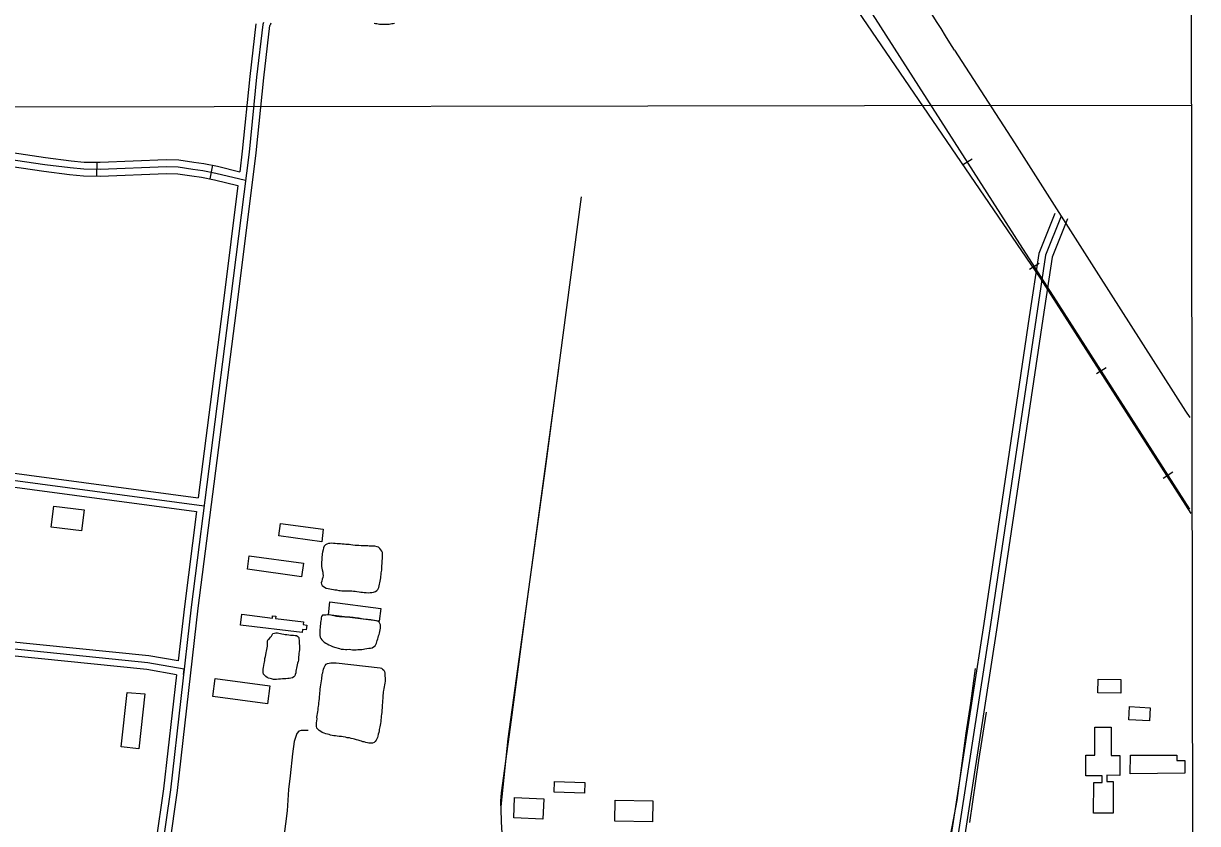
# Model space of a CAD drawing. Extents: x 3297735 to 3335592, y 670436 to 695807.
# Drawn here: x 3330846 to 3333401, y 683373 to 685115 of the extents above; entities that cross this region are included whole.
import ezdxf

# ---------------------------------------------------------------- set-up
doc = ezdxf.new("R2010")
doc.units = 0
for name, color, linetype in [('V-BLDG-OTLN', 7, 'Continuous'), ('V-GRID-FRAM', 7, 'Continuous'), ('V-GRID-MAJR', 7, 'Continuous'), ('V-RAIL-TRAK', 7, 'Continuous'), ('V-ROAD-CNTR', 7, 'Continuous'), ('V-TOPO-SHOR', 7, 'Continuous')]:
    doc.layers.add(name, color=color, linetype=linetype)

msp = doc.modelspace()

# ---------------------------------------------------------------- linework, layer by layer
at = {"layer": 'V-BLDG-OTLN'}
for points in [[(3330911.9, 684063.5), (3330978.1, 684055.4), (3330972.5, 684009.7), (3330906.3, 684017.8)], [(3331498.7, 684013.5), (3331495.1, 683986.3), (3331401.9, 683998.8), (3331405.5, 684025.9)], [(3331451.3, 683909.7), (3331333.3, 683926.3), (3331337.5, 683955.8), (3331455.5, 683939.2)], [(3331623.6, 683841.1), (3331619.9, 683812.9), (3331509.6, 683827.3), (3331513.2, 683855.4)], [(3331452.6, 683788.3), (3331318.3, 683804.7), (3331321.2, 683828.2), (3331387.8, 683820), (3331388.4, 683824.9), (3331395.3, 683824), (3331394.7, 683819.1), (3331455.4, 683811.6), (3331454.6, 683805.8), (3331462.7, 683804.8), (3331461.4, 683794.4), (3331453.4, 683795.3)], [(3331263.3, 683688), (3331382.5, 683672.3), (3331377.3, 683633.2), (3331258.2, 683648.9)], [(3333185.2, 683686.9), (3333234.9, 683686.1), (3333234.5, 683656.3), (3333184.8, 683657.1)], [(3331110.2, 683655.2), (3331097.2, 683535.3), (3331058.6, 683539.5), (3331071.5, 683658)], [(3333253.5, 683627), (3333298.7, 683624.7), (3333297.2, 683595.9), (3333252, 683598.2)], [(3333213.5, 683582.7), (3333213.2, 683520.7), (3333232.7, 683520.6), (3333232.5, 683477.3), (3333204.2, 683477.5), (3333204.1, 683463.7), (3333217.7, 683463.7), (3333217.5, 683394.8), (3333175.4, 683394.9), (3333175.6, 683462.1), (3333193.7, 683462), (3333193.7, 683476.3), (3333158.1, 683476.4), (3333158.3, 683521.5), (3333178.1, 683521.5), (3333178.3, 683582.4)], [(3333255.7, 683521.2), (3333356.2, 683521.6), (3333356.2, 683509.8), (3333373.8, 683510.1), (3333374.2, 683482.4), (3333254.5, 683480.8)], [(3332001.9, 683464), (3332067.9, 683462), (3332067.1, 683438.8), (3332001.2, 683440.9)], [(3331914.9, 683429.5), (3331978.9, 683426.4), (3331976.8, 683381.8), (3331913.4, 683384.9)], [(3332134, 683423.2), (3332216, 683421.9), (3332215.2, 683376.4), (3332133.2, 683377.8)]]:
    msp.add_lwpolyline(points, close=True, dxfattribs=at)
at = {"layer": 'V-GRID-FRAM'}
msp.add_lwpolyline([(3301851.4, 693996.5), (3333375, 694028.6), (3333401.5, 675844.1), (3301862, 675812)], close=True, dxfattribs=at)
at = {"layer": 'V-GRID-MAJR'}
msp.add_lwpolyline([(3333388.2, 684936.3), (3332676.5, 684935.3), (3330154.9, 684931.8), (3328463.2, 684929.5), (3325367.2, 684925.5), (3322941.6, 684922.6), (3320771, 684920.2), (3318377.2, 684917.6), (3316653.7, 684915.8), (3314259.8, 684913.6), (3312823.6, 684912.3), (3310589.3, 684910.3), (3308642.2, 684908.8), (3305993.2, 684906.9), (3303248.2, 684905), (3301856.7, 684904.2)], dxfattribs=at)
at = {"layer": 'V-RAIL-TRAK'}
for p, q in [((3332142.4, 685904.4), (3333058.7, 684560)), ((3333058.7, 684560), (3333387.2, 684047.4))]:
    msp.add_line(p, q, dxfattribs=at)
at = {"layer": 'V-ROAD-CNTR'}
for p, q in [((3331005.6, 684812.6), (3331005.3, 684782.6)), ((3331257.2, 684805.9), (3331251.6, 684776.4))]:
    msp.add_line(p, q, dxfattribs=at)
for points in [[(3333384.8, 684057.4), (3333088.3, 684521.1), (3333014.5, 684635.1), (3332682.5, 685154.2), (3332443.3, 685529.1), (3332170.2, 685953.8), (3332083, 686095.9), (3331853.7, 686451.2), (3331718.4, 686661.6), (3331631.3, 686796.4), (3331288.4, 687336.6), (3331003.1, 687776.2), (3330923.2, 687886.9)], [(3331367, 685112.3), (3331353.6, 684997.8), (3331337.2, 684834.7), (3331296.8, 684514.5), (3331211.1, 683843.5), (3331165.7, 683446.2), (3331113.1, 683078.5)], [(3331381.9, 685110.5), (3331368.5, 684996.2), (3331352.1, 684833), (3331311.7, 684512.6), (3331225.9, 683841.7), (3331180.5, 683444.3), (3331128, 683076.4)], [(3331352.1, 685114), (3331338.7, 684999.4), (3331322.2, 684836.4), (3331316.7, 684792)], [(3331368.7, 685116.9), (3331367.8, 685114.5), (3331367, 685112.3)], [(3331384.3, 685115.1), (3331383.4, 685113.3), (3331382.7, 685111.4), (3331381.9, 685109.4), (3331381.2, 685107.4)], [(3331653.4, 685114.9), (3331650.5, 685114.3), (3331647.6, 685113.7), (3331644.7, 685113.2), (3331641.8, 685112.8), (3331638.8, 685112.6), (3331635.9, 685112.4), (3331632.9, 685112.3), (3331630, 685112.3), (3331627, 685112.4), (3331624.1, 685112.6), (3331621.1, 685112.9), (3331618.2, 685113.3), (3331615.3, 685113.7), (3331612.4, 685114.3), (3331609.5, 685115)], [(3332872.2, 685056.8), (3333003, 684854.5), (3333186.2, 684567.1), (3333375.6, 684270.7), (3333384.5, 684256.4)], [(3330769.1, 684826), (3330892.2, 684807.9), (3330947.8, 684801), (3330977.7, 684797.9), (3331012.9, 684797.6), (3331157, 684803.3), (3331183.1, 684802.6), (3331214.9, 684797.6), (3331236.1, 684794.7), (3331265, 684789.1), (3331329.4, 684773.4)], [(3330771.9, 684840.8), (3330894.2, 684822.8), (3330949.5, 684815.9)], [(3330766.2, 684811.3), (3330890.1, 684793.1), (3330946.1, 684786)], [(3330949.5, 684815.9), (3330978.5, 684812.8), (3331012.7, 684812.6), (3331156.9, 684818.3), (3331184.5, 684817.6), (3331217.1, 684812.5), (3331238.6, 684809.5), (3331268.2, 684803.8), (3331316.7, 684792)], [(3332889.9, 684806.8), (3332910.9, 684820.3)], [(3330946.1, 684786), (3330976.9, 684782.9), (3331013.2, 684782.6), (3331157.1, 684788.3), (3331181.7, 684787.6), (3331212.7, 684782.8), (3331233.7, 684779.9), (3331261.8, 684774.4), (3331312.9, 684762)], [(3331312.9, 684762), (3331282, 684516.4), (3331226.4, 684081.5)], [(3332059.8, 684737.3), (3331981.2, 684145.3), (3331900.4, 683557), (3331885.1, 683409.5)], [(3333104.5, 684695.2), (3333070.6, 684609.9), (3333050.1, 684473.7), (3332950.8, 683806.1), (3332844.8, 683120.2), (3332748.3, 682489.1), (3332626.6, 681696.2), (3332496.1, 680830.9), (3332268.7, 679332.8), (3332104.2, 678263.5), (3331965.7, 677358.7)], [(3333090.6, 684700.8), (3333056, 684613.8), (3333035.3, 684475.9), (3332936, 683808.4), (3332859.9, 683316.1)], [(3333118.5, 684689.7), (3333085.1, 684605.9), (3333065, 684471.4), (3332965.7, 683803.9), (3332859.6, 683117.9), (3332763.1, 682486.8), (3332641.4, 681693.9), (3332510.9, 680828.6), (3332348.5, 679758.6)], [(3333035.7, 684579.4), (3333056.7, 684593)], [(3330253.9, 684405.8), (3330274.8, 684277.1), (3330296.1, 684240.2), (3330317.8, 684202.5), (3330341.1, 684182.2), (3330359.1, 684170.9), (3330414.4, 684160.2), (3331222.6, 684051.8)], [(3330268.7, 684408.2), (3330289.1, 684282.2), (3330309.1, 684247.7), (3330329.6, 684212.1), (3330350, 684194.3), (3330364.7, 684185.1), (3330416.8, 684175), (3331239.3, 684064.7)], [(3330283.5, 684410.6), (3330303.5, 684287.3), (3330322.1, 684255.2), (3330341.3, 684221.8), (3330359, 684206.3), (3330370.3, 684199.3), (3330419.2, 684189.8), (3331226.4, 684081.5)], [(3332026.5, 683311.1), (3331906.4, 683314.7), (3331900.2, 683316.2), (3331897.5, 683317.6), (3331894.1, 683321.1), (3331891.4, 683327.4), (3331887.1, 683360.5), (3331885.7, 683399.8), (3331884.7, 683421.1), (3331886.3, 683439.7), (3331908.2, 683598.5), (3331938.7, 683829.4), (3332011.3, 684363.4)], [(3333181.4, 684352.3), (3333202.5, 684365.7)], [(3331182.6, 683726.5), (3331118.7, 683737.6), (3330643.6, 683785.9), (3330593.9, 683789.2), (3330562.6, 683792), (3330537.4, 683792.3), (3330519.2, 683791.1), (3330498.7, 683790.2), (3330483.8, 683792.6), (3330466, 683796.3), (3330450.8, 683799.9), (3330436.1, 683812.1), (3330359.2, 683891.8), (3329953.3, 684262.1), (3329937.2, 684273.4), (3329915.1, 684277.1), (3329899.7, 684278.8), (3329886, 684277), (3329870.4, 684272.8), (3329856.8, 684265.6), (3329838.2, 684253.3), (3329824.3, 684236.4), (3329741, 684061.1)], [(3331194.3, 683697.1), (3331195.7, 683709), (3331116.7, 683722.7), (3330642.3, 683771), (3330592.8, 683774.3), (3330561.8, 683777), (3330537.8, 683777.3), (3330520, 683776.2), (3330497.8, 683775.2), (3330481.1, 683777.8), (3330462.8, 683781.7), (3330443.9, 683786.1), (3330425.9, 683801.1), (3330348.8, 683881), (3329943.9, 684250.3), (3329931.4, 684259.1), (3329913, 684262.2), (3329899.8, 684263.7), (3329888.9, 684262.2), (3329875.9, 684258.7), (3329864.5, 684252.7), (3329848.4, 684242), (3329837, 684228.3), (3329747.8, 684040.6)], [(3331179.2, 683696.6), (3331114.7, 683707.9), (3330641.1, 683756), (3330591.6, 683759.3), (3330561, 683762), (3330538.2, 683762.3), (3330520.8, 683761.2), (3330497, 683760.1), (3330478.3, 683763), (3330459.5, 683767), (3330437.1, 683772.3), (3330415.7, 683790.1), (3330338.3, 683870.3), (3329934.5, 684238.6), (3329925.5, 684244.9), (3329910.9, 684247.3), (3329900, 684248.6), (3329891.9, 684247.5), (3329881.5, 684244.7), (3329872.1, 684239.7), (3329858.5, 684230.8), (3329849.8, 684220.2), (3329766.3, 684044.6)], [(3333326.9, 684124.8), (3333347.9, 684138.3)], [(3331222.6, 684051.8), (3331196.2, 683845.3), (3331182.6, 683726.5)], [(3331179.2, 683696.6), (3331150.8, 683448.1), (3331134.2, 683332.1)]]:
    msp.add_lwpolyline(points, dxfattribs=at)
msp.add_arc((3330026.6, 683322.5), 3332.5, 31.3611, 36.3953, dxfattribs=at)
at = {"layer": 'V-TOPO-SHOR'}
for points in [[(3331504.7, 683885.1), (3331509.2, 683884.1), (3331516.7, 683882.7), (3331520.8, 683882), (3331524, 683881.5), (3331527.3, 683881.2), (3331532.3, 683880.3), (3331535.4, 683879.9), (3331538.9, 683879.4), (3331543.3, 683879.4), (3331547.3, 683879.3), (3331550.3, 683879.2), (3331555.4, 683879.2), (3331561, 683878.9), (3331564.6, 683878.6), (3331567.8, 683878.3), (3331571.6, 683877.8), (3331576.8, 683877.1), (3331580.1, 683876.5), (3331583.8, 683876.1), (3331587.9, 683875.6), (3331592.1, 683875.3), (3331596.1, 683875.2), (3331600.7, 683875.3), (3331604, 683875.5), (3331607.6, 683876.3), (3331612, 683878), (3331615.2, 683880.1), (3331617.3, 683882.4), (3331619.2, 683886.8), (3331620.2, 683890.1), (3331620.9, 683893.8), (3331621.7, 683896.7), (3331622.2, 683900.2), (3331622.9, 683904.1), (3331623.8, 683907.7), (3331624.2, 683910.9), (3331624.5, 683914.4), (3331624.9, 683918.2), (3331625.3, 683921.2), (3331625.8, 683924.3), (3331625.8, 683927.3), (3331626.3, 683931.3), (3331626.3, 683934.5), (3331626.6, 683938.3), (3331626.7, 683942), (3331626.9, 683945.2), (3331627.2, 683949), (3331627.6, 683954.8), (3331627.6, 683958.6), (3331627.2, 683962.7), (3331626, 683965.7), (3331623.6, 683968.8), (3331621.7, 683971.2), (3331618.9, 683974.2), (3331615.7, 683975.3), (3331611.1, 683976.2), (3331607.5, 683976.2), (3331603.1, 683976.6), (3331598.6, 683976.8), (3331595.3, 683977), (3331590.4, 683977.2), (3331585.4, 683977.1), (3331581, 683977.2), (3331576, 683977.7), (3331572.4, 683978), (3331567.9, 683978.3), (3331563.2, 683978.8), (3331558.7, 683979.7), (3331555, 683980), (3331551.8, 683980.2), (3331547.6, 683980.5), (3331544, 683980.8), (3331539.6, 683980.9), (3331536.2, 683981.3), (3331533, 683981.5), (3331528.6, 683981.7), (3331524.6, 683982.2), (3331521, 683982.5), (3331516.9, 683982.7), (3331513.2, 683982.5), (3331509.8, 683982.2), (3331506, 683980.6), (3331503.3, 683979.2), (3331500.6, 683976.3), (3331499.4, 683973.1), (3331498.1, 683968.8), (3331497, 683963.3), (3331496.2, 683960.1), (3331495.9, 683956.7), (3331495.6, 683953.5), (3331495.4, 683949.5), (3331495.1, 683945.7), (3331495, 683942.7), (3331494.9, 683939.3), (3331494.7, 683935.4), (3331494.7, 683932.2), (3331495.2, 683928.6), (3331496.4, 683925.3), (3331497.5, 683920), (3331497.9, 683916.5)], [(3331497.9, 683916.5), (3331498.4, 683912.5), (3331497.7, 683908.4), (3331496.5, 683904.3), (3331495.2, 683900), (3331494.2, 683897), (3331494.8, 683893.5), (3331496.5, 683890.7), (3331498.8, 683888.4), (3331504.7, 683885.1)], [(3331515, 683826.3), (3331511.7, 683826.7), (3331507.8, 683826.7), (3331504.2, 683826.5), (3331500.3, 683826.1), (3331496.8, 683826.2), (3331494.7, 683823.4), (3331494, 683820.1), (3331493.7, 683817.1), (3331493.2, 683813.9), (3331492.9, 683810.6), (3331492.6, 683806.7), (3331492.1, 683803.2), (3331491.8, 683798.9), (3331491.4, 683795.8), (3331491.2, 683792.1), (3331491.1, 683789.1), (3331491.1, 683785.6), (3331491.4, 683782.2), (3331492.1, 683778.4), (3331493.4, 683775.4), (3331495.4, 683772.4), (3331498.1, 683769.9), (3331500.5, 683767.8), (3331504.1, 683765.5), (3331507.3, 683763.8), (3331510.8, 683761.7), (3331514.4, 683759.9), (3331518.5, 683758.3), (3331522.7, 683756.9), (3331526.1, 683755.9), (3331531, 683754.2), (3331534, 683753.4), (3331537.7, 683752.5), (3331542.7, 683751.9), (3331546.6, 683751.7), (3331550.1, 683751.8), (3331555.2, 683751.9), (3331562.1, 683751.1), (3331566.4, 683750.9), (3331570, 683750.8), (3331574.1, 683751.3), (3331577.7, 683751.5), (3331582.5, 683751.8), (3331586.2, 683752.2), (3331589.2, 683752.8), (3331593.3, 683753.4), (3331597.9, 683754.1), (3331601.4, 683754.6), (3331604.9, 683755.3), (3331608.1, 683757.1), (3331611.2, 683759.3), (3331613.2, 683762.2), (3331614.1, 683765.2), (3331614.9, 683768.3), (3331616, 683771.3), (3331617.1, 683774.7), (3331618.2, 683777.9), (3331619.1, 683780.9), (3331619.9, 683784.2), (3331620.8, 683787.1), (3331621.5, 683790.7), (3331622.5, 683794.1), (3331623.2, 683798.1), (3331623.3, 683801.4), (3331622.9, 683805.2), (3331621.5, 683808), (3331620, 683811.1), (3331617.2, 683812.9), (3331613.3, 683814), (3331610.1, 683814.7), (3331605.6, 683815.7), (3331602.4, 683816), (3331598.9, 683816.1), (3331594.9, 683816.5), (3331591.6, 683817), (3331585.8, 683817.9), (3331581.8, 683818.6), (3331578.6, 683819.1), (3331575.2, 683819.5), (3331571.8, 683819.8), (3331567.7, 683820.3), (3331564, 683820.9), (3331560.3, 683821.3), (3331556.7, 683821.7), (3331552.1, 683821.9), (3331548.4, 683822.1), (3331545.2, 683822.2), (3331541.9, 683822.4), (3331538.4, 683822.7), (3331533.9, 683822.8), (3331530.2, 683823), (3331527.2, 683823.5), (3331515, 683826.3)], [(3331446.2, 683768.9), (3331446.4, 683764.7), (3331446.6, 683759.4), (3331446.8, 683755), (3331446.5, 683751.1), (3331446.1, 683747.3), (3331445.4, 683742.9), (3331445.4, 683739.3), (3331444.7, 683735.8), (3331444.4, 683731.7), (3331444.3, 683728.1), (3331443.7, 683725.2), (3331442.7, 683721.7), (3331442.1, 683718.1), (3331441.2, 683714.6), (3331440.2, 683710.8), (3331439.6, 683707.8), (3331439.2, 683704.3), (3331438.9, 683700.7), (3331437.6, 683697.2), (3331436.4, 683694.3), (3331434.3, 683691.7), (3331431.3, 683689.9), (3331427.7, 683689.1), (3331424.5, 683688.3), (3331421.2, 683688), (3331417.4, 683687.5), (3331413.2, 683687.3), (3331409.7, 683687.3), (3331405.3, 683686.8), (3331400.8, 683686.6), (3331397, 683686.4), (3331393.4, 683686.1), (3331389.9, 683686.5), (3331386.1, 683687.4), (3331382.8, 683688.1), (3331379.3, 683689.3), (3331376.4, 683690.5), (3331373.4, 683692.6), (3331371.1, 683695), (3331368.8, 683697.7), (3331367.7, 683701.3), (3331367.7, 683705.4), (3331368.1, 683709), (3331368.4, 683712.5), (3331369.1, 683716.3), (3331369.8, 683720.8), (3331370.4, 683724), (3331371.1, 683727.8), (3331371.7, 683731.7), (3331372.7, 683736.4), (3331373.3, 683740.2), (3331374.3, 683744.6), (3331375.2, 683747.6), (3331375.9, 683751.4), (3331376.5, 683754.9), (3331377.2, 683759), (3331377.2, 683762.9), (3331377, 683767), (3331377.1, 683770.6), (3331378.9, 683773.5), (3331381.3, 683775.5), (3331384, 683778.1), (3331386.1, 683780.5), (3331387.3, 683783.4), (3331389.1, 683786), (3331392.4, 683787.2), (3331395.4, 683787.7), (3331398.6, 683787.7), (3331401.5, 683786.7), (3331405.4, 683786.1), (3331408.3, 683785.4), (3331412.7, 683784.8), (3331416, 683784.4), (3331419.5, 683783.8), (3331423.3, 683783.1), (3331427.2, 683782.8), (3331430.7, 683782.7), (3331434, 683782.7), (3331437.2, 683782.3), (3331440.5, 683781.7), (3331443.1, 683780.1), (3331445.7, 683777.4), (3331446.2, 683768.9)], [(3331622.2, 683711.7), (3331625.1, 683710.5), (3331627.8, 683709), (3331630.4, 683706.8), (3331631.8, 683703.9), (3331632.6, 683700.3), (3331632.6, 683696.8), (3331632.8, 683693.2), (3331633.1, 683689.7), (3331633, 683686.1), (3331633, 683682.6), (3331632.6, 683678.5), (3331632.2, 683674.6), (3331631.3, 683669.9), (3331630.6, 683666.4), (3331629.7, 683662.5), (3331629, 683659.3), (3331629, 683655.5), (3331628.3, 683651.9), (3331628.3, 683648.1), (3331628.2, 683644.8), (3331627.6, 683640.4), (3331627.5, 683634.8), (3331626.8, 683631.6), (3331626.8, 683628.3), (3331626.7, 683624.2), (3331626.3, 683619.2), (3331625.7, 683614.8), (3331625.3, 683610.3), (3331624.9, 683606.8), (3331624.3, 683602.4), (3331623.9, 683598.5), (3331623.6, 683594.4), (3331623.2, 683590.3), (3331622.6, 683586.7), (3331621.9, 683583.2), (3331621.3, 683580.3), (3331620.6, 683577), (3331620, 683574.1), (3331619.4, 683571.1), (3331618.4, 683567), (3331617.2, 683562.9), (3331616.5, 683560), (3331615.3, 683557), (3331613.5, 683554.1), (3331611.4, 683551.5), (3331609, 683549.1), (3331605.7, 683547.7), (3331601.5, 683547.2), (3331597.7, 683547.6), (3331594.5, 683548.2), (3331590.9, 683548.8), (3331587.4, 683550.1), (3331584.5, 683550.7), (3331581.5, 683551.6), (3331578.6, 683552.6), (3331574.5, 683554.1), (3331570.6, 683555.1), (3331566.8, 683556.3), (3331563.3, 683557.3), (3331559.5, 683557.9), (3331555.4, 683558.9), (3331550.9, 683559.2), (3331546.8, 683560.5), (3331542.1, 683561.1), (3331538, 683561.8), (3331533.5, 683562.2), (3331528.5, 683562.8), (3331525.3, 683563.2), (3331521.4, 683563.2), (3331517.9, 683564.2), (3331514.4, 683565.1), (3331511.4, 683566.1), (3331507.6, 683567), (3331504.4, 683567.7), (3331500.3, 683569.2), (3331495.9, 683571), (3331493.2, 683573.1), (3331490, 683575.3), (3331487.1, 683578.3), (3331484.8, 683580.4), (3331483.7, 683584.5), (3331483.5, 683588.7), (3331484.1, 683591.6), (3331484.5, 683596), (3331485.1, 683600.5), (3331484.9, 683604.3), (3331485.5, 683607.8), (3331485.9, 683612), (3331486.5, 683615.5), (3331487.2, 683619.9), (3331487.6, 683624.1), (3331488.2, 683627.3), (3331488.6, 683632), (3331488.9, 683635.5), (3331489.6, 683639.7), (3331490.6, 683644.7), (3331490.6, 683648.8), (3331491.3, 683653.5), (3331491.3, 683657.4), (3331491.7, 683661.8)], [(3331491.7, 683661.8), (3331492.1, 683665.3), (3331492.7, 683670.1), (3331493.1, 683674.8), (3331494, 683678.6), (3331494.7, 683683.3), (3331495.4, 683687.4), (3331495.4, 683690.7), (3331496.1, 683694.5), (3331496.4, 683698.1), (3331497.7, 683701), (3331498.3, 683705.1), (3331499.2, 683708.4), (3331500.5, 683712.2), (3331502.6, 683716.6), (3331504.7, 683719.2), (3331507.7, 683721.2), (3331511.3, 683721.7), (3331514.8, 683722.3), (3331518.4, 683722.5), (3331522.2, 683722.8), (3331526.7, 683722.7), (3331622.2, 683711.7)], [(3332855.9, 683307.2), (3332867.7, 683365.6), (3332878.4, 683423), (3332889.5, 683503.9), (3332897.6, 683569.1), (3332908.4, 683634.6), (3332918.5, 683709.8)], [(3332941.5, 683615.1), (3332925, 683510.1), (3332905.4, 683374.7)], [(3331465.4, 683575.4), (3331450.3, 683575.4), (3331445.3, 683573.7), (3331441, 683568.7), (3331435.4, 683551.1), (3331431.8, 683524.2), (3331426.3, 683476.7), (3331423.1, 683446.9), (3331419.7, 683400.2), (3331412.6, 683343.3), (3331405, 683291.4), (3331399.2, 683246.2), (3331391.8, 683188.7), (3331386.1, 683144.4), (3331378.9, 683085.7), (3331372, 683039.1), (3331363.4, 682985.1), (3331357.4, 682963.9), (3331351.5, 682943)]]:
    msp.add_lwpolyline(points, dxfattribs=at)

doc.saveas('drawing.dxf')
